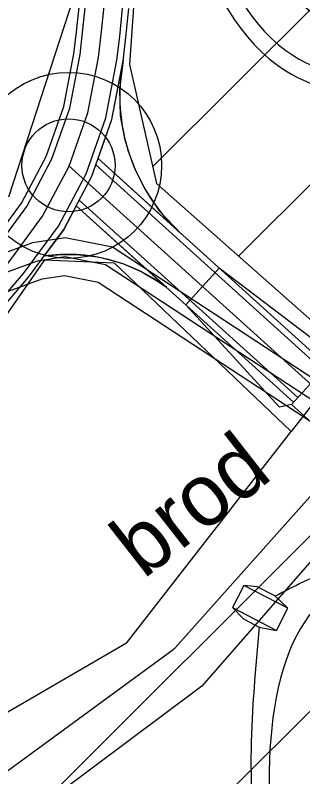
# Model space of a CAD drawing. Extents: x -510185 to -506993, y -1126306 to -1123642.
# Drawn here: x -508849.7 to -508826.5, y -1125103.7 to -1125042.3 of the extents above; entities that cross this region are included whole.
import ezdxf

# ---------------------------------------------------------------- set-up
doc = ezdxf.new("R2010")
doc.units = 0
for name, color, linetype in [('nadrze', 7, 'Continuous'), ('navrh', 7, 'Continuous'), ('návrh', 7, 'Continuous'), ('parcelni hranice', 7, 'Continuous'), ('popis cesty', 7, 'Continuous'), ('telefonica', 7, 'Continuous'), ('u_cesta20', 7, 'Continuous'), ('u_cesta45', 7, 'Continuous'), ('u_osa20', 7, 'Continuous'), ('u_osa45', 7, 'Continuous'), ('u_stávající', 7, 'Continuous'), ('u_Telefonica', 7, 'Continuous'), ('u_tok Luha', 7, 'Continuous')]:
    doc.layers.add(name, color=color, linetype=linetype)

msp = doc.modelspace()

# ---------------------------------------------------------------- linework, layer by layer
at = {"layer": 'nadrze'}
for points in [[(-508834.746, -1125019.416), (-508835.442, -1125021.634), (-508834.338, -1125034.981), (-508827.264, -1125045.606), (-508810.447, -1125045.606), (-508803.589, -1125040.914), (-508803.589, -1125015.624), (-508824.6, -1124998.489), (-508834.321, -1125009.395), (-508834.692, -1125019.102)], [(-508831.598, -1125020.403), (-508832.1, -1125022.006), (-508831.119, -1125033.861), (-508825.497, -1125042.306), (-508817.464, -1125044.179), (-508806.889, -1125039.173), (-508806.889, -1125017.191), (-508824.238, -1125003.042), (-508831.069, -1125010.706), (-508831.395, -1125019.228)], [(-508835.891, -1125019.056), (-508836.658, -1125021.499), (-508835.508, -1125035.389), (-508827.907, -1125046.806), (-508810.076, -1125046.806), (-508802.389, -1125041.547), (-508798.128, -1125031.733)], [(-508808.39, -1125089.94), (-508824.165, -1125087.125), (-508828.765, -1125089.18)], [(-508808.601, -1125091.121), (-508823.258, -1125088.506), (-508828.629, -1125111.213), (-508815.416, -1125129.671), (-508797.567, -1125127.123), (-508794.798, -1125121.28), (-508793.079, -1125093.849), (-508808.598, -1125091.122)], [(-508830.053, -1125091.654), (-508829.923, -1125111.468), (-508815.968, -1125130.962), (-508796.759, -1125128.22), (-508793.615, -1125121.585), (-508791.814, -1125092.853), (-508808.39, -1125089.94)]]:
    msp.add_spline(points, degree=3, dxfattribs=at)
at = {"layer": 'navrh'}
for p, q in [((-508830.203, -1125088.427), (-508831.296, -1125088.314)), ((-508827.737, -1125090.147), (-508828.793, -1125089.153)), ((-508831.309, -1125091.007), (-508832.212, -1125090.092)), ((-508830.051, -1125091.655), (-508828.653, -1125091.925))]:
    msp.add_line(p, q, dxfattribs=at)
msp.add_lwpolyline([(-508831.296, -1125088.314), (-508832.212, -1125090.092), (-508828.653, -1125091.925), (-508827.737, -1125090.147)], close=True, dxfattribs=at)
for points in [[(-508828.793, -1125089.153), (-508830.203, -1125088.427)], [(-508831.309, -1125091.007), (-508830.051, -1125091.655)]]:
    msp.add_lwpolyline(points, dxfattribs=at)
at = {"layer": 'návrh'}
for radius in [7.5, 3.75]:
    msp.add_circle((-508845.409, -1125054.429), radius, dxfattribs=at)
at = {"layer": 'parcelni hranice'}
for p, q in [((-508837.45, -1125002.67), (-508840.51, -1125046.29)), ((-508844.75, -1125040.08), (-508850.24, -1125057)), ((-508840.51, -1125046.29), (-508838.33, -1125055.89)), ((-508838.33, -1125055.89), (-508821.79, -1125070.55)), ((-508847.33, -1125062.05), (-508853.54, -1125070.92)), ((-508847.33, -1125062.05), (-508841.72, -1125062.28)), ((-508827.48, -1125075.9), (-508841.72, -1125062.28)), ((-508825.56, -1125073.43), (-508827.48, -1125075.9)), ((-508840.74, -1125092.97), (-508827.48, -1125075.9)), ((-508823.76, -1125083.89), (-508834.66, -1125096.43)), ((-508840.74, -1125092.97), (-508863.37, -1125106.1)), ((-508834.66, -1125096.43), (-508859.74, -1125115.15))]:
    msp.add_line(p, q, dxfattribs=at)
at = {"layer": 'telefonica'}
for points in [[(-508883.185, -1125073.447), (-508848.286, -1125060.66), (-508845.68, -1125060.257), (-508841.863, -1125061.004), (-508824.636, -1125072.313), (-508818.221, -1125076.685), (-508812.045, -1125079.64), (-508805.354, -1125080.645), (-508779.879, -1125079.414), (-508772.406, -1125078.587), (-508743.292, -1125072.502), (-508731.622, -1125071.606), (-508723.831, -1125072.187), (-508714.778, -1125074.96), (-508697.812, -1125083.241), (-508675.128, -1125097.891), (-508648.631, -1125118.002), (-508613.071, -1125147.175)], [(-508920.837, -1125089.733), (-508882.175, -1125076.273), (-508847.534, -1125063.58), (-508845.74, -1125063.303), (-508843.017, -1125063.836), (-508826.304, -1125074.807), (-508819.721, -1125079.293), (-508812.935, -1125082.54), (-508805.506, -1125083.655), (-508779.641, -1125082.406), (-508771.934, -1125081.553), (-508742.868, -1125075.478), (-508731.618, -1125074.614), (-508724.389, -1125075.153), (-508715.882, -1125077.76), (-508699.288, -1125085.859), (-508676.852, -1125100.349), (-508650.489, -1125120.358), (-508615.009, -1125149.465), (-508589.407, -1125171.821)]]:
    msp.add_lwpolyline(points, dxfattribs=at)
at = {"layer": 'u_cesta20'}
for p, q in [((-508835.959, -1125065.671), (-508833.276, -1125062.704)), ((-508827.442, -1125073.711), (-508824.423, -1125070.373)), ((-508827.442, -1125073.711), (-508820.766, -1125079.748))]:
    msp.add_line(p, q, dxfattribs=at)
for points in [[(-508841.006, -1125045.98), (-508841.31, -1125048.297), (-508841.257, -1125050.442), (-508840.895, -1125052.252), (-508840.501, -1125053.57), (-508839.991, -1125054.898), (-508839.244, -1125056.37), (-508838.101, -1125058.091), (-508836.337, -1125059.936), (-508843.029, -1125053.884), (-508841.918, -1125050.725)], [(-508847.371, -1125061.735), (-508845.907, -1125061.604), (-508844.486, -1125061.655), (-508843.052, -1125061.814), (-508842.195, -1125062.021), (-508841.028, -1125062.354), (-508839.51, -1125063.007), (-508838.253, -1125063.76), (-508837.519, -1125064.26), (-508844.787, -1125057.687), (-508845.799, -1125059.6)]]:
    msp.add_lwpolyline(points, close=True, dxfattribs=at)
for points in [[(-508824.591, -1125070.559), (-508843.029, -1125053.884)], [(-508824.926, -1125070.93), (-508843.209, -1125054.396)], [(-508826.939, -1125073.155), (-508844.546, -1125057.231)], [(-508827.274, -1125073.526), (-508844.787, -1125057.687)], [(-508824.423, -1125070.373), (-508824.48, -1125069.406), (-508833.276, -1125062.704)], [(-508827.442, -1125073.711), (-508828.425, -1125073.937), (-508835.959, -1125065.671)]]:
    msp.add_lwpolyline(points, dxfattribs=at)
for centre, radius, start, end in [((-508826.276, -1125048.811), 15, 169.12241, 227.87502), ((-508845.504, -1125074.93), 13.327, 53.19043, 98.05292)]:
    msp.add_arc(centre, radius, start, end, dxfattribs=at)
at = {"layer": 'u_cesta45'}
for points in [[(-508883.381, -1125094.195), (-508881.193, -1125090.096), (-508878.209, -1125086.688), (-508863.28, -1125073.137), (-508860.122, -1125070.149), (-508857.106, -1125067.046), (-508854.208, -1125063.806), (-508851.767, -1125060.959), (-508849.196, -1125057.467), (-508847.204, -1125053.7), (-508845.79, -1125049.679), (-508844.972, -1125045.42), (-508844.767, -1125043.657), (-508844.535, -1125041.423), (-508844.358, -1125039.197), (-508844.236, -1125036.955), (-508843.118, -1125010.643), (-508842.834, -1125006.095), (-508842.368, -1125001.542), (-508841.723, -1124997.01), (-508840.902, -1124992.528), (-508826.648, -1124922.566)], [(-508882.912, -1125094.38), (-508880.779, -1125090.382), (-508877.851, -1125087.039), (-508862.94, -1125073.504), (-508859.771, -1125070.505), (-508856.741, -1125067.387), (-508853.832, -1125064.135), (-508851.376, -1125061.271), (-508848.772, -1125057.734), (-508846.744, -1125053.9), (-508845.306, -1125049.81), (-508844.477, -1125045.496), (-508844.27, -1125043.712), (-508844.037, -1125041.469), (-508843.859, -1125039.231), (-508843.736, -1125036.979), (-508842.618, -1125010.67), (-508842.336, -1125006.136), (-508841.872, -1125001.602), (-508841.229, -1124997.091), (-508840.411, -1124992.623), (-508826.157, -1124922.659)], [(-508880.449, -1125106.889), (-508881.218, -1125103.038), (-508881.095, -1125099.199), (-508880.103, -1125095.488), (-508878.295, -1125092.099), (-508875.708, -1125089.144), (-508860.901, -1125075.704), (-508857.664, -1125072.641), (-508854.546, -1125069.434), (-508851.575, -1125066.112), (-508849.026, -1125063.139), (-508846.224, -1125059.333), (-508843.988, -1125055.106), (-508842.402, -1125050.595), (-508841.51, -1125045.953), (-508841.288, -1125044.04), (-508841.049, -1125041.743)], [(-508879.964, -1125106.763), (-508880.716, -1125102.996), (-508880.597, -1125099.272), (-508879.635, -1125095.673), (-508877.881, -1125092.385), (-508875.35, -1125089.495), (-508860.561, -1125076.071), (-508857.312, -1125072.997), (-508854.18, -1125069.775), (-508851.199, -1125066.441), (-508848.634, -1125063.451), (-508845.799, -1125059.6), (-508843.529, -1125055.307), (-508841.918, -1125050.725), (-508841.015, -1125046.029), (-508840.791, -1125044.094), (-508840.551, -1125041.788)]]:
    msp.add_lwpolyline(points, dxfattribs=at)
at = {"layer": 'u_osa20'}
msp.add_lwpolyline([(-508709.002, -1125081.518), (-508713.381, -1125079.788), (-508717.879, -1125078.399), (-508722.471, -1125077.361), (-508727.129, -1125076.678), (-508731.826, -1125076.356), (-508736.533, -1125076.395), (-508741.224, -1125076.797), (-508745.87, -1125077.557), (-508795.762, -1125087.712), (-508798.212, -1125088.063), (-508800.686, -1125088.126), (-508803.151, -1125087.899), (-508805.573, -1125087.386), (-508807.918, -1125086.594), (-508810.154, -1125085.534), (-508812.252, -1125084.219), (-508814.181, -1125082.669), (-508845.409, -1125054.429)], dxfattribs=at)
at = {"layer": 'u_osa45'}
msp.add_lwpolyline([(-508881.903, -1125107.267), (-508882.722, -1125103.162), (-508882.588, -1125098.978), (-508881.508, -1125094.934), (-508879.537, -1125091.241), (-508876.779, -1125088.091), (-508861.921, -1125074.604), (-508858.717, -1125071.573), (-508855.643, -1125068.411), (-508852.703, -1125065.123), (-508850.201, -1125062.205), (-508847.498, -1125058.534), (-508845.366, -1125054.503), (-508843.854, -1125050.202), (-508842.994, -1125045.725), (-508842.779, -1125043.876), (-508842.543, -1125041.606)], dxfattribs=at)
at = {"layer": 'u_stávající'}
for p, q in [((-508838.614, -1125054.523), (-508733.294, -1124949.202)), ((-508831.707, -1125061.757), (-508727.26, -1124957.31)), ((-508864.115, -1125122.45), (-508715.192, -1124973.527)), ((-508858.389, -1125130.866), (-508716.613, -1124989.09))]:
    msp.add_line(p, q, dxfattribs=at)
at = {"layer": 'u_Telefonica'}
msp.add_lwpolyline([(-508921.34, -1125088.32), (-508882.68, -1125074.86), (-508847.91, -1125062.12), (-508845.71, -1125061.78), (-508842.44, -1125062.42), (-508825.47, -1125073.56), (-508818.971, -1125077.989), (-508812.49, -1125081.09), (-508805.43, -1125082.15), (-508779.76, -1125080.91), (-508772.17, -1125080.07), (-508743.08, -1125073.99), (-508731.62, -1125073.11), (-508724.11, -1125073.67), (-508715.33, -1125076.36), (-508698.55, -1125084.55), (-508675.99, -1125099.12), (-508649.56, -1125119.18), (-508614.04, -1125148.32)], dxfattribs=at)
msp.add_lwpolyline([(-508921.34, -1125088.32), (-508882.68, -1125074.86), (-508847.91, -1125062.12), (-508845.71, -1125061.78), (-508842.44, -1125062.42), (-508825.47, -1125073.56), (-508818.971, -1125077.989), (-508812.49, -1125081.09), (-508805.43, -1125082.15), (-508779.76, -1125080.91), (-508772.17, -1125080.07), (-508743.08, -1125073.99), (-508731.62, -1125073.11), (-508724.11, -1125073.67), (-508715.33, -1125076.36), (-508698.55, -1125084.55), (-508675.99, -1125099.12), (-508649.56, -1125119.18), (-508614.04, -1125148.32)], dxfattribs=at)
msp.add_lwpolyline([(-508921.34, -1125088.32), (-508882.68, -1125074.86), (-508847.91, -1125062.12), (-508845.71, -1125061.78), (-508842.44, -1125062.42), (-508825.47, -1125073.56), (-508818.971, -1125077.989), (-508812.49, -1125081.09), (-508805.43, -1125082.15), (-508779.76, -1125080.91), (-508772.17, -1125080.07), (-508743.08, -1125073.99), (-508731.62, -1125073.11), (-508724.11, -1125073.67), (-508715.33, -1125076.36), (-508698.55, -1125084.55), (-508675.99, -1125099.12), (-508649.56, -1125119.18), (-508614.04, -1125148.32)], dxfattribs=at)
msp.add_lwpolyline([(-508921.34, -1125088.32), (-508882.68, -1125074.86), (-508847.91, -1125062.12), (-508845.71, -1125061.78), (-508842.44, -1125062.42), (-508825.47, -1125073.56), (-508818.971, -1125077.989), (-508812.49, -1125081.09), (-508805.43, -1125082.15), (-508779.76, -1125080.91), (-508772.17, -1125080.07), (-508743.08, -1125073.99), (-508731.62, -1125073.11), (-508724.11, -1125073.67), (-508715.33, -1125076.36), (-508698.55, -1125084.55), (-508675.99, -1125099.12), (-508649.56, -1125119.18), (-508614.04, -1125148.32)], dxfattribs=at)
at = {"layer": 'u_tok Luha'}
for p, q in [((-508836.821, -1125093.325), (-508821.276, -1125075.864)), ((-508865.033, -1125114.046), (-508836.976, -1125093.467))]:
    msp.add_line(p, q, dxfattribs=at)
msp.add_arc((-508837.568, -1125092.66), 1, 306.26014, 318.3249, dxfattribs=at)

# ---------------------------------------------------------------- texts
at = {"layer": 'popis cesty'}
msp.add_text('brod', height=5, rotation=38.01265, dxfattribs=at).set_placement((-508839.374, -1125087.845))

doc.saveas('drawing.dxf')
